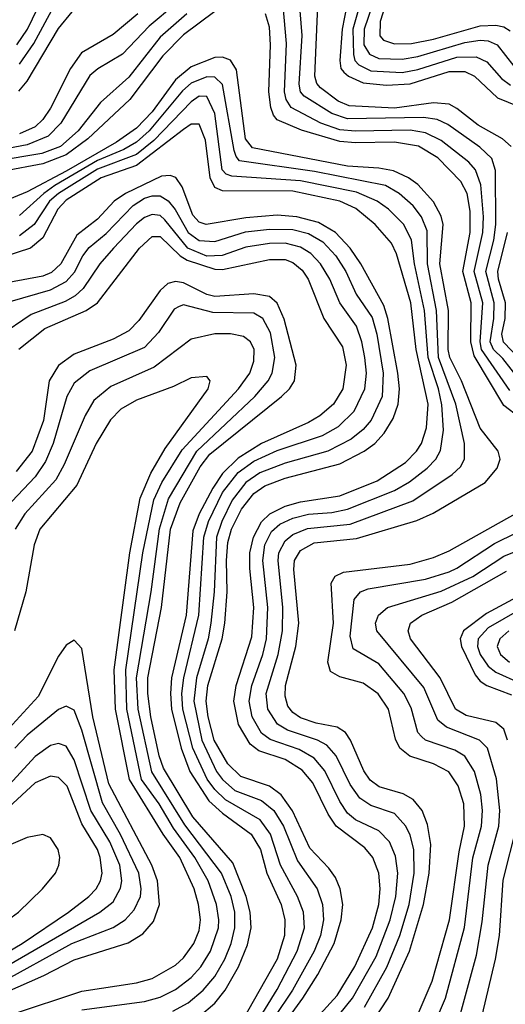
# Model space of a CAD drawing. Header units: inches. Extents: x 884549 to 1028252, y 526810 to 653624.
# Tile 385 of 656: x 906731 to 907974, y 625854 to 628375. Entities that reach past the tile are written whole.
import ezdxf

# ---------------------------------------------------------------- set-up
doc = ezdxf.new("R2010")
doc.units = ezdxf.units.IN
doc.header["$MEASUREMENT"] = 0
doc.layers.add('A9602', color=7, linetype='Continuous')

msp = doc.modelspace()

# ---------------------------------------------------------------- linework, layer by layer
at = {"layer": 'A9602', "color": 5}
for points, elevation in [([(906723.2, 628310), (906751.1, 628350), (906790, 628432.7)], 2640), ([(908010, 627452.4), (907967.7, 627507.7), (907943.9, 627530), (907935.2, 627550), (907944.9, 627610), (907945.3, 627650), (907923.9, 627730), (907944.7, 627810), (907949.5, 627850), (907948.7, 627988.7), (907939.3, 628019.3), (907908.7, 628048.7), (907826.6, 628106.6), (907799.4, 628119.4), (907764.5, 628124.5), (907570, 628120.9), (907530, 628134.4), (907458.8, 628178.8), (907449.7, 628190), (907446.6, 628210), (907454.3, 628334.3), (907446.4, 628430)], 2740), ([(907130, 628414.1), (907061.8, 628358.2), (906994, 628286), (906931, 628249), (906910, 628231.8), (906835.9, 628110), (906803.8, 628076.2), (906750, 628053.9), (906650, 628035.3)], 2740), ([(906730, 628260.8), (906766.6, 628313.4), (906819.1, 628410)], 2660), ([(907985.6, 627425.6), (907913.4, 627530), (907909.4, 627550), (907916, 627650), (907894, 627730), (907916.6, 627830), (907918.2, 627870), (907911.5, 627951.5), (907897.8, 627990), (907880.5, 628010), (907810, 628065.6), (907770, 628085.4), (907730, 628091.8), (907590, 628089.1), (907550, 628092.8), (907502, 628110), (907425.7, 628150), (907412.5, 628170), (907408.8, 628190), (907413.7, 628313.7), (907405.3, 628410)], 2760), ([(907988.8, 628050), (907966.7, 628070), (907904.3, 628104.3), (907850, 628147.6), (907830, 628158.4), (907790, 628162), (907690, 628148.2), (907574.3, 628154.3), (907545.9, 628165.9), (907500.5, 628200.5), (907491.1, 628211.1), (907486, 628230), (907494.2, 628410)], 2720), ([(907568.4, 628411.6), (907556.7, 628350), (907550.3, 628270), (907552.5, 628250), (907560.7, 628240.7), (907572.9, 628230), (907610, 628213.2), (907670, 628207), (907730, 628210.4), (907830, 628242), (907870, 628241.9), (907895.5, 628230), (907954.2, 628174.2), (908063.6, 628130)], 2680), ([(907600.4, 628410), (907583.8, 628350), (907585.3, 628285.3), (907588.5, 628270), (907598.7, 628258.7), (907630, 628243.6), (907710, 628239.6), (907750, 628247.2), (907850, 628278.5), (907899.7, 628279.7), (907926.8, 628266.8), (907964.2, 628224.2), (907987.1, 628207.1)], 2660), ([(907632.7, 628410), (907612.5, 628350), (907611.7, 628310), (907626.1, 628286.1), (907650, 628275.5), (907710, 628273.5), (907750, 628280.7), (907870, 628316), (907910, 628322), (907930, 628320.3), (907952.9, 628310), (907996, 628256)], 2640), ([(907666.8, 628410), (907653.7, 628370), (907653, 628333), (907662.1, 628322.1), (907690, 628313), (907734, 628314), (907790, 628324.8), (907910, 628358.7), (907950, 628360.9), (907970, 628356.5), (907986.2, 628346.2)], 2620), ([(907158.3, 628390), (907090, 628329.9), (907010, 628227.5), (906937.2, 628162.8), (906880.1, 628090), (906835.6, 628050), (906787.8, 628032.2), (906670, 628012.4)], 2760), ([(907230, 628395.4), (907150, 628335.7), (907097.6, 628282.4), (907012.8, 628170), (906905.5, 628070), (906850, 628028.7), (906790, 628005.6), (906690, 627986.7)], 2780), ([(906728.4, 628191.6), (906750, 628217.3), (906830, 628351.7), (906865.3, 628394.7)], 2680), ([(907033.2, 628390), (906970, 628336.6), (906888.9, 628290), (906860.6, 628250), (906810, 628148), (906790, 628119.3), (906770, 628100.6), (906730, 628082.1)], 2720), ([(908010, 627356.6), (907970, 627387.4), (907893.8, 627513.8), (907885.4, 627550), (907886.2, 627650), (907865, 627730), (907884.2, 627830), (907884.3, 627884.3), (907875.9, 627930), (907860.5, 627960.5), (907801.1, 628021.1), (907751.3, 628051.3), (907690, 628060.9), (907590, 628059.1), (907550, 628063.1), (907451.9, 628091.9), (907390, 628118.3), (907380.5, 628130), (907373.5, 628150), (907368.6, 628190), (907373.1, 628310), (907370, 628355.4), (907359.6, 628390)], 2780), ([(907632.9, 625807.1), (907674, 625870), (907728.6, 625990), (907764.5, 626110), (907778.9, 626190), (907783.5, 626263.5), (907774.7, 626314.7), (907761, 626350), (907738.1, 626378.1), (907712.6, 626392.6), (907650.7, 626410.7), (907628.2, 626428.2), (907611.6, 626451.6), (907577.7, 626530), (907564.5, 626550), (907543.5, 626563.5), (907490, 626573.6), (907450, 626587.3), (907430, 626601.2), (907417.5, 626617.5), (907410, 626642.9), (907411.6, 626670), (907437.9, 626770), (907445.6, 626830), (907432.9, 626967.1), (907434.5, 626990), (907450, 627015.9), (907484.4, 627035.6), (907593.2, 627046.8), (907747.2, 627092.8), (907788.9, 627111.1), (907922.7, 627190), (907953.1, 627226.9), (907960.6, 627250), (907955.6, 627270), (907909.4, 627329.4), (907862, 627450), (907831.6, 627510), (907827.3, 627530), (907828.5, 627630), (907806.7, 627750), (907814.5, 627850), (907810, 627871.6), (907790, 627908.7), (907750, 627952.6), (907725.8, 627970), (907687.7, 627987.7), (907650, 627994.9), (907570, 627999.3), (907326.9, 628046.9), (907309.1, 628070), (907286.1, 628246.1), (907270, 628271.1), (907250, 628278.8), (907230, 628278.2), (907170, 628254), (907130, 628220.9), (907070, 628138.8), (907030, 628096.9), (906978.5, 628061.5), (906850, 627987), (906750, 627933.8), (906633.8, 627886.2)], 2820), ([(907613.2, 625846.8), (907670.9, 625949.1), (907704.1, 626030), (907727.9, 626110), (907740.8, 626190), (907739.8, 626250), (907730, 626287.5), (907719, 626310), (907690, 626342.9), (907630, 626362.7), (907601.7, 626381.7), (907576.6, 626416.6), (907541.1, 626490), (907517.3, 626517.3), (907493.4, 626530), (907416.3, 626556.3), (907391, 626571), (907366.1, 626610), (907362, 626650), (907392.6, 626750), (907403.5, 626810), (907404.1, 626870), (907392.2, 626990), (907393.9, 627010), (907410, 627040.9), (907430, 627056.6), (907467.6, 627072.4), (907577, 627083), (907737, 627143), (907838, 627210), (907859, 627230), (907869.5, 627250), (907869.1, 627290), (907847.4, 627390), (907803.2, 627510), (907798.1, 627630), (907775.1, 627750), (907774.3, 627834.3), (907759.5, 627870), (907738, 627898), (907702.2, 627930), (907667.3, 627950), (907485.8, 627985.8), (907293.7, 628013.7), (907284.6, 628024.6), (907280.1, 628040.1), (907250, 628209.1), (907230, 628227.7), (907210, 628228.5), (907170, 628211.8), (907147.8, 628192.2), (907062.6, 628090), (907030, 628061.4), (906997.5, 628042.5), (906930, 628014.6), (906820.6, 627950), (906792.2, 627930), (906730, 627873.4)], 2840), ([(907550.5, 625830), (907582.9, 625870), (907643.3, 625976.7), (907679.6, 626070), (907693.7, 626130), (907698.8, 626190), (907693.2, 626233.2), (907677.4, 626270), (907650, 626298.2), (907590, 626326.1), (907570, 626343.4), (907550, 626373.1), (907511.8, 626451.8), (907484.6, 626484.6), (907446.4, 626506.4), (907372, 626532), (907350, 626548.5), (907326, 626590), (907318.2, 626630), (907324.6, 626670), (907353.1, 626750), (907362.2, 626790), (907366.3, 626870), (907353.1, 626990), (907358.5, 627030), (907375.2, 627064.8), (907396.4, 627083.6), (907430, 627099), (907470, 627108.8), (907530, 627112.7), (907570, 627121.3), (907690.4, 627169.6), (907728.3, 627191.7), (907773.5, 627226.5), (907796.2, 627250), (907808.2, 627271.8), (907815.9, 627324.1), (907811.4, 627388.6), (907802.6, 627430), (907776.3, 627510), (907767.3, 627630), (907741.4, 627750), (907734, 627810), (907713.9, 627850), (907674.5, 627890), (907645.6, 627910), (907593.4, 627933.4), (907450, 627962.2), (907273.7, 627973.7), (907259.5, 627979.5), (907249.4, 627990), (907230, 628134.6), (907210, 628178.2), (907190, 628178.8), (907170, 628164.7), (907074.5, 628065.5), (907030.1, 628029.9), (906930, 627992.1), (906829.8, 627930), (906807.1, 627910), (906767.7, 627850), (906730, 627821.4)], 2860), ([(907446.1, 625770), (907543.2, 625876.8), (907588.9, 625951.1), (907633.8, 626050), (907650.4, 626110), (907653.4, 626150), (907650, 626190), (907635.2, 626230), (907614.5, 626254.5), (907541.1, 626310), (907520.8, 626340.8), (907480.8, 626420.8), (907453.8, 626453.8), (907410, 626480.6), (907342.6, 626502.6), (907320.4, 626520.4), (907290.6, 626570), (907279.2, 626630), (907285.2, 626670), (907325, 626795), (907330.5, 626870), (907319.6, 626970), (907320.3, 627010), (907329.3, 627050), (907350, 627089.5), (907370.9, 627110), (907410, 627129.7), (907450, 627140.4), (907550, 627155.5), (907646.2, 627193.8), (907718.6, 627241.4), (907746.8, 627270), (907759.1, 627290), (907772.2, 627330), (907776.1, 627390), (907746.1, 627530), (907731.9, 627650), (907695.1, 627775.1), (907682.5, 627802.5), (907641.1, 627850), (907591.2, 627891.2), (907550.1, 627910.1), (907430, 627935.7), (907250, 627936.6), (907230, 627944.8), (907218.6, 627970), (907206.1, 628066.1), (907190, 628107), (907170, 628107), (907150, 628093.9), (907030, 628001.1), (906939.6, 627970), (906850, 627912.3), (906828.6, 627890), (906790, 627816.2), (906758.8, 627790), (906690, 627767.5)], 2880), ([(907310, 625669.3), (907455.4, 625870), (907493.9, 625930), (907535.4, 626010), (907554, 626070), (907557.7, 626110), (907551, 626150), (907539, 626179), (907522.5, 626202.5), (907473.7, 626253.7), (907429.4, 626349.4), (907400.4, 626390), (907370, 626412.2), (907296.9, 626436.9), (907263.5, 626470), (907228.5, 626530), (907213, 626590), (907208.5, 626630), (907212.6, 626670), (907249.2, 626790), (907255.9, 626830), (907262.2, 626910), (907259.8, 626990), (907264, 627036), (907273.2, 627070), (907298.5, 627121.5), (907330, 627161.7), (907358.5, 627181.5), (907410, 627200.7), (907550, 627237.5), (907612.2, 627270), (907639.6, 627290), (907664, 627316), (907686.6, 627353.4), (907699.4, 627390), (907702.7, 627430), (907698.8, 627470), (907673.4, 627610), (907662.6, 627642.6), (907603.9, 627750), (907576.9, 627790), (907539.3, 627830), (907495.7, 627855.7), (907440.3, 627870), (907390, 627874.4), (907310, 627867.6), (907208.2, 627850), (907190, 627856.4), (907174.2, 627874.2), (907146.4, 627946.4), (907130.8, 627970.8), (907116.2, 627976.2), (907094, 627974), (907001.5, 627930), (906972.5, 627910), (906930, 627864.3), (906877.1, 627822.9), (906835.8, 627750), (906812.3, 627727.7), (906790, 627718.2), (906665.1, 627694.9)], 2920), ([(906706.4, 627653.6), (906810, 627683.2), (906850, 627704.4), (906871.3, 627728.7), (906892.5, 627770), (906908.8, 627791.2), (906952.5, 627827.5), (907021, 627899), (907050, 627917.8), (907070, 627923.9), (907090, 627923.4), (907111.2, 627911.2), (907128.8, 627888.8), (907162, 627830), (907190, 627809.6), (907230, 627806.5), (907308.7, 627831.3), (907370, 627838.8), (907430, 627837.3), (907470, 627827.3), (907506.4, 627806.4), (907540.1, 627770), (907565.9, 627730), (907591.8, 627671.8), (907632.7, 627612.7), (907645.1, 627570), (907661.6, 627470), (907658.8, 627410), (907630.5, 627349.5), (907610, 627325.5), (907579.6, 627300.4), (907519.6, 627270), (907410, 627239.1), (907345.5, 627214.5), (907309.9, 627190.1), (907275, 627145), (907248.4, 627090), (907234.8, 627050), (907228.6, 626910), (907220.2, 626830), (907213, 626790), (907183.7, 626690), (907176.4, 626630), (907196.8, 626530), (907234.8, 626450), (907250, 626429.2), (907281.5, 626401.5), (907350, 626376.2), (907381.3, 626350), (907405.7, 626310), (907441.7, 626221.7), (907492.4, 626150), (907506.2, 626110), (907508.8, 626070), (907500.8, 626030), (907484.8, 625990), (907428.8, 625890), (907335.2, 625750)], 2940), ([(907330, 625794.3), (907390, 625891.9), (907441.5, 625990), (907459.7, 626050), (907457, 626090), (907442.3, 626130), (907398.8, 626210), (907372.5, 626290), (907346.5, 626326.5), (907257.3, 626377.3), (907230, 626403.7), (907210.5, 626430.5), (907173.6, 626510), (907148.2, 626610), (907145.7, 626650), (907151.1, 626690), (907189.5, 626850), (907202.3, 627050), (907214.2, 627090), (907250, 627164.5), (907290, 627215.2), (907330, 627244.5), (907390, 627271.9), (907505.9, 627310), (907546.8, 627333.2), (907587.2, 627372.8), (907614, 627430), (907618.4, 627470), (907614.6, 627510), (907606.7, 627550), (907592.6, 627590), (907550, 627650), (907524.6, 627710), (907501.1, 627750), (907476.4, 627776.4), (907450, 627792.6), (907410, 627802.8), (907370, 627801.6), (907310, 627792.6), (907249.4, 627770.6), (907210, 627769.2), (907161.1, 627790), (907102.4, 627862.4), (907090, 627873.1), (907070, 627875.7), (907050, 627868), (907030, 627852), (906970.7, 627790), (906935.5, 627750), (906893.1, 627686.9), (906872.4, 627667.6), (906846.8, 627653.2), (906760.4, 627619.6), (906676.4, 627563.6)], 2960), ([(906728.5, 627531.5), (906795.5, 627584.5), (906901.2, 627630), (906930, 627649.6), (907037.4, 627790), (907070, 627819.9), (907090, 627819.8), (907141.8, 627770), (907159.1, 627759.1), (907230, 627735.7), (907250, 627735.4), (907370, 627761), (907410, 627760.8), (907430, 627753.3), (907453.8, 627733.8), (907469.4, 627710), (907509.5, 627609.5), (907556.8, 627536.8), (907566.5, 627490), (907558.3, 627430), (907533.9, 627390), (907499.3, 627360.7), (907470, 627343.4), (907350, 627289.7), (907290, 627252.2), (907250, 627212.8), (907224.9, 627175.1), (907190.3, 627110), (907173.9, 627066.1), (907156.6, 626850), (907119.5, 626690), (907116.5, 626650), (907119.5, 626610), (907143.9, 626510), (907166.4, 626450), (907215.2, 626375.2), (907250, 626343.2), (907323.6, 626290), (907347.4, 626250), (907363.6, 626190), (907400.4, 626110), (907409.5, 626070), (907409, 626030), (907389.5, 625970), (907299, 625810)], 2980), ([(908030, 627485.6), (907969.1, 627549.1), (907964.9, 627570), (907973.8, 627610), (907974.3, 627650), (907956.1, 627710), (907954.6, 627730), (907979.6, 627830)], 2720), ([(907190, 625823), (907230, 625857.4), (907256.4, 625890), (907291.1, 625950), (907314, 626006), (907322.9, 626050), (907320.4, 626090), (907310.9, 626130), (907276.1, 626216.1), (907174.2, 626334.2), (907098.7, 626458.7), (907087.9, 626490), (907066.6, 626590), (907058.7, 626650), (907058.6, 626690), (907093.6, 626870), (907116.8, 627070), (907141.8, 627138.2), (907192.7, 627230), (907217.5, 627262.5), (907400.7, 627410), (907421.8, 627430), (907434, 627450), (907438.6, 627490), (907407.7, 627607.7), (907390, 627648.9), (907370, 627666.1), (907330, 627672.6), (907230, 627665.9), (907210, 627671.3), (907150, 627701.1), (907130, 627704.1), (907110, 627699), (907090, 627681.4), (907035.5, 627604.5), (907010, 627577.9), (906970, 627556.6), (906870, 627518.2), (906830.3, 627489.7), (906806.3, 627450), (906791.6, 627348.4), (906762.4, 627270), (906722, 627218)], 3020), ([(907123.2, 625836.8), (907162, 625858), (907200.4, 625890), (907230, 625925), (907255.9, 625970), (907272.1, 626010), (907281.5, 626050), (907281.2, 626090), (907271.8, 626130), (907247, 626190), (907153.7, 626313.7), (907069, 626449), (907034.1, 626610), (907029.7, 626690), (907067.5, 626910), (907088.4, 627071.6), (907111.5, 627148.5), (907184, 627270), (907333.1, 627410), (907366.6, 627450), (907377, 627470), (907383.5, 627510), (907372.7, 627572.7), (907353.3, 627610), (907330, 627623.4), (907225.1, 627625.1), (907150, 627644.6), (907139.2, 627640.8), (907126.6, 627633.4), (907086.4, 627573.6), (907050, 627535.9), (906910, 627475.7), (906870, 627444.6), (906851.1, 627410), (906816.7, 627290), (906796.5, 627243.5), (906770, 627204.3), (906680.2, 627110)], 3040), ([(906890, 625840.3), (907050, 625861.2), (907090, 625872.3), (907130, 625892), (907170, 625922.6), (907194.4, 625950), (907218.9, 625990), (907239.3, 626050), (907240.8, 626070), (907234.2, 626110), (907212.9, 626170), (907179.5, 626230), (907124.7, 626304.7), (907087.4, 626367.4), (907042.5, 626430), (907004.9, 626610), (907002.3, 626710), (907046.1, 627010), (907074.1, 627145.9), (907094.5, 627190), (907146.4, 627273.6), (907290.9, 627430), (907319.8, 627470), (907330, 627500.3), (907330.8, 627530), (907321.3, 627550), (907303.8, 627563.8), (907270.5, 627570.5), (907230, 627570.3), (907170, 627556.6), (907075, 627485), (906964.4, 627435.6), (906920.4, 627399.6), (906898.3, 627361.7), (906844.3, 627235.7), (906822.9, 627197.1), (906743.9, 627110), (906719.3, 627070)], 3060), ([(906710, 625828.1), (906890, 625888.1), (907030, 625909), (907070, 625919.9), (907130, 625954.5), (907150, 625973.2), (907176.7, 626010), (907190, 626042.9), (907193.7, 626070), (907188.8, 626110), (907177.5, 626150), (907140.4, 626230), (907098.1, 626290), (907011.6, 626430), (906975.9, 626610), (906972.8, 626710), (907013, 627010), (907039, 627150), (907066.2, 627213.8), (907103.4, 627276.6), (907213.5, 627430), (907218.5, 627450), (907210, 627461.3), (907170, 627457.8), (907124.7, 627435.3), (907030, 627400.8), (906990, 627377.7), (906962.9, 627350), (906926.5, 627290), (906877, 627183), (906781.9, 627070), (906767.7, 627030), (906746.4, 626910), (906717.2, 626810)], 3080), ([(907750.7, 625830), (907787, 625913), (907831.2, 626070), (907855.8, 626244.2), (907869.7, 626310), (907867.4, 626367.4), (907853.5, 626413.5), (907829.1, 626449.1), (907790, 626469.9), (907729.2, 626489.2), (907704.3, 626510), (907693.2, 626533.2), (907675.1, 626610), (907648.5, 626648.5), (907610, 626676.4), (907550, 626692.3), (907526.3, 626706.3), (907519.3, 626730), (907533.7, 626830), (907528, 626932), (907538, 626950), (907559.5, 626960.5), (907730, 626980.9), (907790, 626997.5), (907830, 627015.3), (907999, 627110)], 2780), ([(907795, 625810), (907820.7, 625870), (907869.4, 626050.6), (907891, 626229), (907912.9, 626310), (907915.5, 626350), (907911.1, 626391.1), (907895, 626450), (907870, 626489.5), (907844.4, 626504.4), (907770, 626529.9), (907759.3, 626539.3), (907749.9, 626550), (907733.3, 626613.3), (907714.5, 626650), (907650, 626725.7), (907584.3, 626764.3), (907576.7, 626796.7), (907587.1, 626890), (907603.4, 626910), (907622.5, 626917.5), (907770, 626942.3), (907830, 626961.5), (907850, 626970.3), (907945.9, 627034.1), (908060.4, 627090)], 2760), ([(907859.5, 625830), (907900.1, 625979.9), (907915, 626065), (907929.7, 626210), (907957.5, 626310), (907959.6, 626350), (907951.7, 626431.7), (907928, 626510), (907907.5, 626530), (907823.6, 626563.6), (907801.3, 626581.3), (907765.5, 626665.5), (907644.9, 626810), (907641.9, 626830), (907649.7, 626850.3), (907672.7, 626870), (907810, 626911.5), (907890.4, 626949.6), (907970, 627001.7), (908090.3, 627050)], 2740), ([(907979.6, 626530), (907970, 626558.6), (907950, 626575.7), (907873.4, 626593.4), (907846.6, 626610), (907806.9, 626690), (907731.1, 626790), (907725.5, 626810), (907731.3, 626830), (907759.9, 626850), (907836.7, 626883.3), (907977.4, 626962.6)], 2720), ([(908003.3, 626896.7), (907925.5, 626854.5), (907866.9, 626810), (907858.8, 626790), (907862.1, 626770), (907897.1, 626697.1), (907910, 626681.2), (907926.9, 626670), (907990, 626646.6)], 2680), ([(908010, 626863.8), (907930, 626818.1), (907904.3, 626790), (907902.8, 626770), (907909.8, 626750), (907930, 626719.3), (907950, 626704), (908010, 626677.2)], 2660), ([(906690, 625882.9), (906792.2, 625927.8), (906870, 625968.2), (907008.6, 626011.4), (907045.9, 626034.1), (907073.7, 626066.3), (907088.9, 626110), (907083.6, 626170), (907068.7, 626210), (906958.8, 626418.8), (906918.3, 626590), (906890, 626765.1), (906870, 626786.4), (906850, 626773.8), (906830, 626745), (906777.8, 626642.2), (906693.6, 626550)], 3120), ([(907983.4, 626810), (907960.1, 626790), (907952.8, 626770), (907961.8, 626750), (907984.4, 626730)], 2640), ([(906674.4, 625905.6), (906864.3, 626010), (906970, 626050.6), (907000.6, 626070), (907024.2, 626095.8), (907039.7, 626130), (907041.8, 626150), (907035.7, 626190), (906989.2, 626289.2), (906942.3, 626370), (906890, 626556.3), (906870, 626606.9), (906855, 626615), (906850, 626616.9), (906830, 626608.5), (906750, 626543.5), (906718.5, 626510)], 3140), ([(906653.3, 625926.7), (906936.1, 626090), (906970, 626116.8), (906989, 626151), (906992.2, 626170), (906986.9, 626210), (906961.5, 626270), (906913.2, 626350), (906870, 626480.2), (906850, 626514.5), (906830, 626521.8), (906810, 626516.4), (906770, 626488.6), (906684.9, 626395.1)], 3160), ([(906619.2, 625940.8), (906737.3, 626010), (906855.9, 626090), (906907.8, 626130), (906926.6, 626150), (906937.9, 626170), (906942.2, 626190), (906937.1, 626230), (906929.7, 626250), (906890, 626315.9), (906852.3, 626412.3), (906830, 626435), (906810, 626438.4), (906770, 626421.1), (906701.8, 626358.2)], 3180), ([(907914.5, 625825.5), (907948.7, 625970), (907958.7, 626030), (907968.4, 626171.6), (908003.5, 626310)], 2720)]:
    msp.add_lwpolyline(points, dxfattribs=dict(at, elevation=elevation))
at = {"layer": 'A9602', "color": 5, "elevation": 3220}
msp.add_lwpolyline([(906790, 626289.1), (906750, 626281.2), (906670, 626246.8), (906623.3, 626210), (906550, 626124.1), (906516.7, 626070), (906493.8, 626010), (906483, 625963), (906490, 625958.4), (906495.2, 625964.8), (906510, 625968.7), (906561.1, 625998.9), (906690, 626062.5), (906727.3, 626090), (906788.9, 626150), (906822.8, 626190), (906831.2, 626210), (906833.1, 626230), (906828.8, 626250), (906810, 626279.9)], close=True, dxfattribs=at)

doc.saveas('drawing.dxf')
